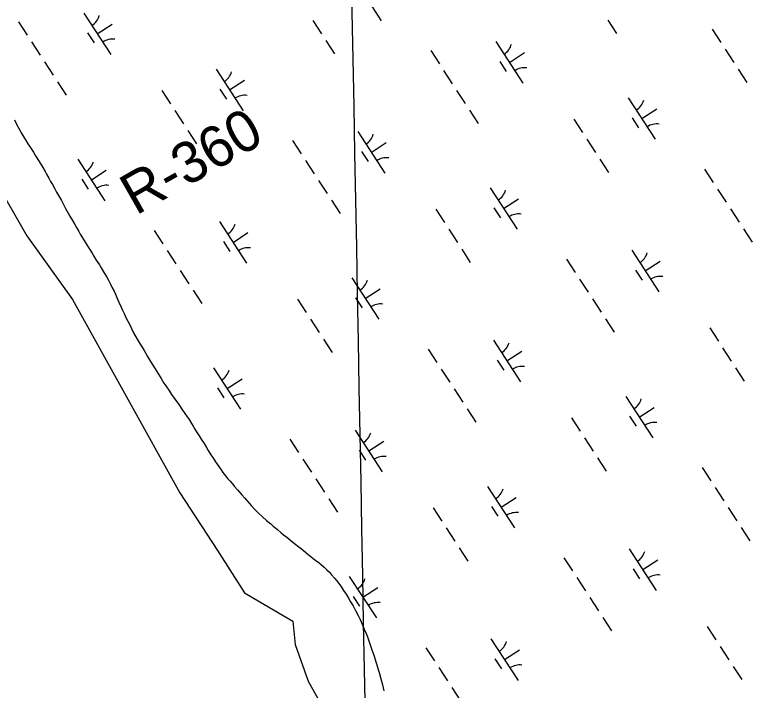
# Model space of a CAD drawing. Extents: x 3953924 to 3974542, y 193747 to 216192.
# Drawn here: x 3962117 to 3962861, y 207626 to 208307 of the extents above; entities that cross this region are included whole.
import ezdxf

# ---------------------------------------------------------------- set-up
doc = ezdxf.new("R2010")
doc.units = 0
for name, color, linetype in [('V-GRID-MAJR', 7, 'Continuous'), ('V-RIVR-EDGE', 7, 'Continuous'), ('V-RIVR-RANG-IDEN', 7, 'Continuous'), ('V-WETL-SWMP', 7, 'Continuous')]:
    doc.layers.add(name, color=color, linetype=linetype)

msp = doc.modelspace()

# ---------------------------------------------------------------- linework, layer by layer
at = {"layer": 'V-GRID-MAJR'}
msp.add_spline([(3962589.82, 201207.1), (3962493.71, 206368.64), (3962380.88, 212428.56), (3962369.25, 213053.16)], degree=3, dxfattribs=at)
at = {"layer": 'V-RIVR-EDGE'}
msp.add_lwpolyline([(3962065.12, 208195.72), (3962129.23, 208084.12), (3962175.53, 208020.01), (3962283.57, 207825.31), (3962321.56, 207767.13), (3962348.87, 207724.39), (3962397.54, 207695.9), (3962399.92, 207672.16), (3962412.97, 207635.35), (3962453.34, 207562.93)], dxfattribs=at)
at = {"layer": 'V-WETL-SWMP'}
for p, q in [((3962459.55, 208343.06), (3962486.83, 208301.16)), ((3962186.72, 208308.93), (3962214, 208267.03)), ((3962417.89, 208301.27), (3962426.61, 208287.86)), ((3962715.3, 208301.57), (3962724.03, 208288.16)), ((3962120.9, 208300), (3962129.63, 208286.59)), ((3962200.36, 208287.98), (3962215.45, 208297.8)), ((3962190.62, 208288.8), (3962197.17, 208278.74)), ((3962820.51, 208292.55), (3962829.24, 208279.14)), ((3962134, 208279.89), (3962142.72, 208266.48)), ((3962430.98, 208281.15), (3962439.71, 208267.75)), ((3962602.44, 208280.1), (3962629.72, 208238.2)), ((3962536.62, 208271.17), (3962545.35, 208257.76)), ((3962833.6, 208272.44), (3962842.33, 208259.03)), ((3962616.08, 208259.15), (3962631.16, 208268.97)), ((3962147.09, 208259.77), (3962155.82, 208246.36)), ((3962606.34, 208259.97), (3962612.88, 208249.91)), ((3962320.14, 208252.32), (3962347.42, 208210.41)), ((3962549.71, 208251.05), (3962558.44, 208237.65)), ((3962846.69, 208252.32), (3962855.42, 208238.91)), ((3962333.78, 208231.36), (3962348.87, 208241.18)), ((3962160.18, 208239.66), (3962168.91, 208226.25)), ((3962265.39, 208230.64), (3962274.12, 208217.23)), ((3962324.04, 208232.18), (3962330.59, 208222.13)), ((3962562.8, 208230.94), (3962571.53, 208217.53)), ((3962735.86, 208223.48), (3962763.14, 208181.58)), ((3962749.5, 208202.53), (3962764.58, 208212.35)), ((3962278.48, 208210.52), (3962287.21, 208197.11)), ((3962575.9, 208210.83), (3962584.63, 208197.42)), ((3962116.83, 208201.3), (3962118.34, 208198.25)), ((3962118.34, 208198.25), (3962120.6, 208193.92)), ((3962681.1, 208201.81), (3962689.83, 208188.4)), ((3962739.76, 208203.35), (3962746.3, 208193.3)), ((3962120.6, 208193.92), (3962122.23, 208190.87)), ((3962122.23, 208190.87), (3962123.74, 208188.07)), ((3962291.57, 208190.41), (3962300.3, 208177)), ((3962463.03, 208189.36), (3962490.31, 208147.45)), ((3962123.74, 208188.07), (3962126.26, 208183.74)), ((3962126.26, 208183.74), (3962127.9, 208181.07)), ((3962694.2, 208181.69), (3962702.93, 208168.28)), ((3962127.9, 208181.07), (3962130.29, 208177.12)), ((3962130.29, 208177.12), (3962131.92, 208174.58)), ((3962131.92, 208174.58), (3962135.95, 208168.46)), ((3962397.21, 208180.42), (3962405.94, 208167.01)), ((3962476.67, 208168.4), (3962491.76, 208178.22)), ((3962135.95, 208168.46), (3962138.09, 208164.9)), ((3962466.93, 208169.22), (3962473.48, 208159.17)), ((3962138.09, 208164.9), (3962141.74, 208159.05)), ((3962180.74, 208161.57), (3962208.02, 208119.67)), ((3962410.31, 208160.31), (3962419.04, 208146.9)), ((3962707.29, 208161.58), (3962716.02, 208148.17)), ((3962141.74, 208159.05), (3962145.39, 208153.06)), ((3962145.39, 208153.06), (3962147.79, 208149.24)), ((3962147.79, 208149.24), (3962149.17, 208146.57)), ((3962149.17, 208146.57), (3962151.68, 208142.24)), ((3962194.38, 208140.62), (3962209.46, 208150.44)), ((3962812.93, 208151.59), (3962821.66, 208138.18)), ((3962151.68, 208142.24), (3962153.19, 208139.19)), ((3962153.19, 208139.19), (3962155.08, 208136.14)), ((3962184.64, 208141.44), (3962191.19, 208131.38)), ((3962423.4, 208140.2), (3962432.13, 208126.79)), ((3962155.08, 208136.14), (3962157.59, 208131.55)), ((3962157.59, 208131.55), (3962159.35, 208128.25)), ((3962596.45, 208132.74), (3962623.73, 208090.84)), ((3962826.02, 208131.48), (3962834.75, 208118.07)), ((3962159.35, 208128.25), (3962162.25, 208123.41)), ((3962162.25, 208123.41), (3962164.13, 208119.97)), ((3962164.13, 208119.97), (3962166.65, 208115.27)), ((3962166.65, 208115.27), (3962168.41, 208111.83)), ((3962436.49, 208120.08), (3962445.22, 208106.67)), ((3962610.09, 208111.79), (3962625.18, 208121.61)), ((3962168.41, 208111.83), (3962170.92, 208106.99)), ((3962541.7, 208111.06), (3962550.43, 208097.65)), ((3962600.35, 208112.61), (3962606.9, 208102.55)), ((3962839.12, 208111.37), (3962847.84, 208097.96)), ((3962170.92, 208106.99), (3962172.68, 208103.94)), ((3962172.68, 208103.94), (3962175.33, 208099.61)), ((3962175.33, 208099.61), (3962177.84, 208095.54)), ((3962177.84, 208095.54), (3962179.48, 208092.61)), ((3962179.48, 208092.61), (3962181.74, 208088.67)), ((3962323.63, 208098.61), (3962350.91, 208056.71)), ((3962181.74, 208088.67), (3962183.25, 208085.99)), ((3962183.25, 208085.99), (3962185.39, 208082.3)), ((3962257.81, 208089.68), (3962266.54, 208076.27)), ((3962337.27, 208077.66), (3962352.35, 208087.48)), ((3962554.79, 208090.95), (3962563.52, 208077.54)), ((3962852.21, 208091.25), (3962860.94, 208077.84)), ((3962185.39, 208082.3), (3962188.03, 208077.85)), ((3962188.03, 208077.85), (3962191.43, 208072.38)), ((3962327.53, 208078.48), (3962334.08, 208068.42)), ((3962191.43, 208072.38), (3962195.08, 208066.77)), ((3962567.89, 208070.83), (3962576.61, 208057.43)), ((3962195.08, 208066.77), (3962196.97, 208063.72)), ((3962196.97, 208063.72), (3962199.36, 208059.9)), ((3962270.9, 208069.57), (3962279.63, 208056.16)), ((3962739.35, 208069.78), (3962766.62, 208027.88)), ((3962199.36, 208059.9), (3962202.51, 208055.19)), ((3962202.51, 208055.19), (3962204.27, 208052.01)), ((3962673.52, 208060.85), (3962682.25, 208047.44)), ((3962752.98, 208048.83), (3962768.07, 208058.65)), ((3962204.27, 208052.01), (3962207.79, 208046.15)), ((3962284, 208049.45), (3962292.72, 208036.04)), ((3962743.24, 208049.65), (3962749.79, 208039.59)), ((3962207.79, 208046.15), (3962210.06, 208042.46)), ((3962210.06, 208042.46), (3962211.57, 208039.66)), ((3962457.05, 208042), (3962484.33, 208000.09)), ((3962686.62, 208040.73), (3962695.35, 208027.33)), ((3962211.57, 208039.66), (3962213.71, 208035.59)), ((3962213.71, 208035.59), (3962215.21, 208032.66)), ((3962215.21, 208032.66), (3962217.35, 208028.46)), ((3962217.35, 208028.46), (3962218.73, 208025.41)), ((3962218.73, 208025.41), (3962220.74, 208020.58)), ((3962297.09, 208029.34), (3962305.82, 208015.93)), ((3962470.69, 208021.04), (3962485.77, 208030.86)), ((3962220.74, 208020.58), (3962222.24, 208017.4)), ((3962402.29, 208020.32), (3962411.02, 208006.91)), ((3962460.95, 208021.86), (3962467.5, 208011.81)), ((3962699.71, 208020.62), (3962708.44, 208007.21)), ((3962222.24, 208017.4), (3962224.5, 208012.44)), ((3962224.5, 208012.44), (3962225.88, 208009.26)), ((3962225.88, 208009.26), (3962227.39, 208006.08)), ((3962227.39, 208006.08), (3962229.52, 208001.37)), ((3962229.52, 208001.37), (3962231.03, 207998.32)), ((3962231.03, 207998.32), (3962233.42, 207993.86)), ((3962415.39, 208000.2), (3962424.12, 207986.79)), ((3962712.8, 208000.51), (3962721.53, 207987.1)), ((3962233.42, 207993.86), (3962235.05, 207990.81)), ((3962235.05, 207990.81), (3962237.06, 207986.61)), ((3962818.01, 207991.49), (3962826.74, 207978.08)), ((3962237.06, 207986.61), (3962240.45, 207980.12)), ((3962240.45, 207980.12), (3962243.73, 207974.9)), ((3962243.73, 207974.9), (3962245.49, 207971.98)), ((3962428.48, 207980.09), (3962437.21, 207966.68)), ((3962599.94, 207979.04), (3962627.22, 207937.13)), ((3962245.49, 207971.98), (3962247.5, 207968.79)), ((3962247.5, 207968.79), (3962249.14, 207966.25)), ((3962249.14, 207966.25), (3962251.15, 207962.68)), ((3962534.12, 207970.1), (3962542.85, 207956.69)), ((3962613.58, 207958.08), (3962628.66, 207967.9)), ((3962831.1, 207971.37), (3962839.83, 207957.96)), ((3962251.15, 207962.68), (3962254.05, 207957.59)), ((3962603.84, 207958.9), (3962610.39, 207948.85)), ((3962254.05, 207957.59), (3962256.44, 207954.03)), ((3962256.44, 207954.03), (3962258.83, 207950.08)), ((3962317.65, 207951.25), (3962344.92, 207909.35)), ((3962844.2, 207951.26), (3962852.93, 207937.85)), ((3962258.83, 207950.08), (3962260.34, 207947.41)), ((3962260.34, 207947.41), (3962263.11, 207942.95)), ((3962547.21, 207949.99), (3962555.94, 207936.58)), ((3962263.11, 207942.95), (3962264.87, 207940.28)), ((3962264.87, 207940.28), (3962267.64, 207935.7)), ((3962331.28, 207930.3), (3962346.37, 207940.12)), ((3962267.64, 207935.7), (3962269.53, 207932.9)), ((3962269.53, 207932.9), (3962273.06, 207927.8)), ((3962321.55, 207931.12), (3962328.09, 207921.06)), ((3962560.31, 207929.88), (3962569.04, 207916.47)), ((3962273.06, 207927.8), (3962275.32, 207924.36)), ((3962275.32, 207924.36), (3962278.98, 207919.27)), ((3962733.36, 207922.42), (3962760.64, 207880.52)), ((3962278.98, 207919.27), (3962282.5, 207914.05)), ((3962282.5, 207914.05), (3962286.28, 207908.57)), ((3962286.28, 207908.57), (3962290.44, 207902.71)), ((3962573.4, 207909.76), (3962582.13, 207896.35)), ((3962747, 207901.47), (3962762.09, 207911.29)), ((3962290.44, 207902.71), (3962292.96, 207899.02)), ((3962292.96, 207899.02), (3962295.35, 207895.08)), ((3962678.61, 207900.74), (3962687.33, 207887.33)), ((3962737.26, 207902.29), (3962743.81, 207892.23)), ((3962295.35, 207895.08), (3962297.12, 207892.27)), ((3962297.12, 207892.27), (3962298.62, 207889.48)), ((3962298.62, 207889.48), (3962300.51, 207886.68)), ((3962300.51, 207886.68), (3962303.28, 207882.47)), ((3962460.54, 207888.29), (3962487.81, 207846.39)), ((3962303.28, 207882.47), (3962305.17, 207879.42)), ((3962305.17, 207879.42), (3962308.07, 207874.96)), ((3962394.72, 207879.36), (3962403.44, 207865.95)), ((3962474.17, 207867.34), (3962489.26, 207877.16)), ((3962691.7, 207880.63), (3962700.43, 207867.22)), ((3962308.07, 207874.96), (3962310.58, 207870.76)), ((3962310.58, 207870.76), (3962312.35, 207867.83)), ((3962312.35, 207867.83), (3962314.99, 207863.63)), ((3962314.99, 207863.63), (3962316.88, 207860.83)), ((3962464.44, 207868.16), (3962470.98, 207858.1)), ((3962316.88, 207860.83), (3962319.65, 207856.5)), ((3962319.65, 207856.5), (3962321.29, 207853.96)), ((3962407.81, 207859.25), (3962416.54, 207845.84)), ((3962704.79, 207860.51), (3962713.52, 207847.11)), ((3962321.29, 207853.96), (3962325.19, 207848.35)), ((3962325.19, 207848.35), (3962327.08, 207845.55)), ((3962810.43, 207850.53), (3962819.16, 207837.12)), ((3962327.08, 207845.55), (3962332.12, 207839.18)), ((3962332.12, 207839.18), (3962334.27, 207836.76)), ((3962334.27, 207836.76), (3962336.67, 207834.21)), ((3962336.67, 207834.21), (3962338.56, 207831.79)), ((3962420.9, 207839.13), (3962429.63, 207825.72)), ((3962338.56, 207831.79), (3962341.84, 207828.22)), ((3962341.84, 207828.22), (3962346.13, 207823.12)), ((3962593.96, 207831.68), (3962621.23, 207789.77)), ((3962823.52, 207830.41), (3962832.25, 207817.01)), ((3962346.13, 207823.12), (3962349.03, 207819.81)), ((3962349.03, 207819.81), (3962351.05, 207817.39)), ((3962351.05, 207817.39), (3962355.85, 207812.03)), ((3962434, 207819.02), (3962442.72, 207805.61)), ((3962607.6, 207810.72), (3962622.68, 207820.54)), ((3962355.85, 207812.03), (3962358.75, 207808.97)), ((3962539.2, 207810), (3962547.93, 207796.59)), ((3962597.86, 207811.54), (3962604.4, 207801.49)), ((3962836.62, 207810.3), (3962845.35, 207796.89)), ((3962358.75, 207808.97), (3962362.66, 207805.14)), ((3962362.66, 207805.14), (3962366.96, 207800.93)), ((3962366.96, 207800.93), (3962371, 207797.23)), ((3962371, 207797.23), (3962375.42, 207793.79)), ((3962375.42, 207793.79), (3962377.82, 207791.62)), ((3962377.82, 207791.62), (3962381.99, 207788.17)), ((3962381.99, 207788.17), (3962385.78, 207784.98)), ((3962552.29, 207789.88), (3962561.02, 207776.47)), ((3962849.71, 207790.19), (3962858.44, 207776.78)), ((3962385.78, 207784.98), (3962388.18, 207782.93)), ((3962388.18, 207782.93), (3962391.47, 207780.38)), ((3962391.47, 207780.38), (3962395.52, 207777.19)), ((3962395.52, 207777.19), (3962399.43, 207774.12)), ((3962399.43, 207774.12), (3962403.73, 207770.67)), ((3962403.73, 207770.67), (3962406.39, 207768.63)), ((3962406.39, 207768.63), (3962410.3, 207765.31)), ((3962410.3, 207765.31), (3962413.21, 207763.01)), ((3962565.39, 207769.77), (3962574.12, 207756.36)), ((3962736.85, 207768.72), (3962764.12, 207726.81)), ((3962413.21, 207763.01), (3962415.86, 207760.84)), ((3962415.86, 207760.84), (3962418.27, 207758.92)), ((3962418.27, 207758.92), (3962420.79, 207757.01)), ((3962671.03, 207759.78), (3962679.76, 207746.38)), ((3962750.49, 207747.76), (3962765.57, 207757.58)), ((3962420.79, 207757.01), (3962424.08, 207754.45)), ((3962424.08, 207754.45), (3962426.61, 207752.41)), ((3962426.61, 207752.41), (3962429.13, 207750.11)), ((3962429.13, 207750.11), (3962431.91, 207747.56)), ((3962431.91, 207747.56), (3962434.44, 207745.01)), ((3962434.44, 207745.01), (3962436.71, 207742.46)), ((3962740.75, 207748.58), (3962747.29, 207738.53)), ((3962436.71, 207742.46), (3962439.61, 207739.15)), ((3962439.61, 207739.15), (3962441.88, 207736.34)), ((3962441.88, 207736.34), (3962443.9, 207733.8)), ((3962454.55, 207740.93), (3962481.83, 207699.03)), ((3962684.12, 207739.67), (3962692.85, 207726.26)), ((3962443.9, 207733.8), (3962446.54, 207730.1)), ((3962446.54, 207730.1), (3962448.81, 207726.79)), ((3962468.19, 207719.98), (3962483.28, 207729.8)), ((3962448.81, 207726.79), (3962451.33, 207722.84)), ((3962451.33, 207722.84), (3962453.59, 207718.9)), ((3962458.45, 207720.8), (3962465, 207710.74)), ((3962453.59, 207718.9), (3962455.73, 207715.33)), ((3962455.73, 207715.33), (3962458.38, 207711.13)), ((3962697.21, 207719.56), (3962705.94, 207706.15)), ((3962458.38, 207711.13), (3962460.77, 207706.68)), ((3962460.77, 207706.68), (3962463.41, 207701.46)), ((3962463.41, 207701.46), (3962465.54, 207697.39)), ((3962710.31, 207699.44), (3962719.04, 207686.03)), ((3962465.54, 207697.39), (3962467.68, 207692.81)), ((3962467.68, 207692.81), (3962469.68, 207687.85)), ((3962469.68, 207687.85), (3962471.44, 207683.4)), ((3962471.44, 207683.4), (3962472.81, 207680.1)), ((3962815.51, 207690.42), (3962824.24, 207677.01)), ((3962472.81, 207680.1), (3962474.94, 207673.99)), ((3962597.44, 207677.97), (3962624.72, 207636.07)), ((3962474.94, 207673.99), (3962476.32, 207669.93)), ((3962476.32, 207669.93), (3962477.32, 207667)), ((3962531.62, 207669.04), (3962540.35, 207655.63)), ((3962828.61, 207670.31), (3962837.33, 207656.9)), ((3962477.32, 207667), (3962478.94, 207662.55)), ((3962478.94, 207662.55), (3962479.82, 207659.63)), ((3962611.08, 207657.02), (3962626.17, 207666.84)), ((3962479.82, 207659.63), (3962481.19, 207654.93)), ((3962481.19, 207654.93), (3962482.19, 207651.88)), ((3962601.34, 207657.84), (3962607.89, 207647.78)), ((3962482.19, 207651.88), (3962483.56, 207647.05)), ((3962483.56, 207647.05), (3962484.56, 207643.87)), ((3962544.72, 207648.93), (3962553.44, 207635.52)), ((3962841.7, 207650.19), (3962850.43, 207636.79)), ((3962484.56, 207643.87), (3962485.93, 207639.04)), ((3962485.93, 207639.04), (3962487.92, 207631.42)), ((3962487.92, 207631.42), (3962489.54, 207625.45)), ((3962557.81, 207628.81), (3962566.54, 207615.4))]:
    msp.add_line(p, q, dxfattribs=at)
for centre, start, end in [((3962185.49, 208311.26), 302.29009, 343.83375), ((3962215.63, 208264.96), 82.29009, 123.83375), ((3962601.21, 208282.43), 302.29009, 343.83375), ((3962318.91, 208254.64), 302.29009, 343.83375), ((3962631.34, 208236.13), 82.29009, 123.83375), ((3962349.05, 208208.34), 82.29009, 123.83375), ((3962734.63, 208225.81), 302.29009, 343.83375), ((3962764.77, 208179.51), 82.29009, 123.83375), ((3962461.8, 208191.68), 302.29009, 343.83375), ((3962491.94, 208145.38), 82.29009, 123.83375), ((3962179.51, 208163.9), 302.29009, 343.83375), ((3962209.65, 208117.6), 82.29009, 123.83375), ((3962595.22, 208135.07), 302.29009, 343.83375), ((3962625.36, 208088.77), 82.29009, 123.83375), ((3962322.4, 208100.94), 302.29009, 343.83375), ((3962352.54, 208054.64), 82.29009, 123.83375), ((3962738.11, 208072.11), 302.29009, 343.83375), ((3962768.25, 208025.81), 82.29009, 123.83375), ((3962455.82, 208044.32), 302.29009, 343.83375), ((3962485.96, 207998.02), 82.29009, 123.83375), ((3962598.71, 207981.36), 302.29009, 343.83375), ((3962628.85, 207935.06), 82.29009, 123.83375), ((3962316.41, 207953.58), 302.29009, 343.83375), ((3962346.55, 207907.28), 82.29009, 123.83375), ((3962732.13, 207924.75), 302.29009, 343.83375), ((3962762.27, 207878.45), 82.29009, 123.83375), ((3962459.31, 207890.62), 302.29009, 343.83375), ((3962489.44, 207844.32), 82.29009, 123.83375), ((3962592.73, 207834), 302.29009, 343.83375), ((3962622.86, 207787.7), 82.29009, 123.83375), ((3962735.62, 207771.04), 302.29009, 343.83375), ((3962453.32, 207743.26), 302.29009, 343.83375), ((3962765.75, 207724.74), 82.29009, 123.83375), ((3962483.46, 207696.96), 82.29009, 123.83375), ((3962596.21, 207680.3), 302.29009, 343.83375), ((3962626.35, 207634), 82.29009, 123.83375)]:
    msp.add_arc(centre, 17.62, start, end, dxfattribs=at)

# ---------------------------------------------------------------- texts
at = {"layer": 'V-RIVR-RANG-IDEN'}
msp.add_text('R-360  ', height=41.5, rotation=29.68676, dxfattribs=at).set_placement((3962239.37, 208104.36))

doc.saveas('drawing.dxf')
